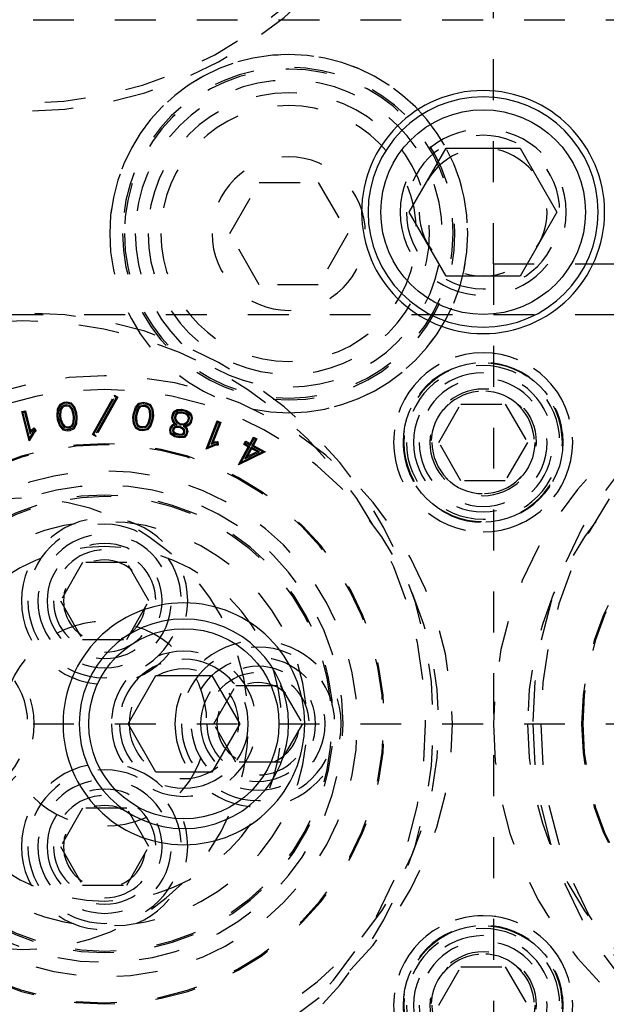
# Model space of a CAD drawing. Header units: inches. Extents: x 3 to 351, y 4 to 271.
# Tile 523 of 530: x 311.9 to 313.34, y 155.49 to 157.89. Entities that reach past the tile are written whole.
import ezdxf

# ---------------------------------------------------------------- set-up
doc = ezdxf.new("R2010")
doc.units = ezdxf.units.IN
doc.header["$LTSCALE"] = 0.5
doc.header["$MEASUREMENT"] = 0
doc.linetypes.add('DIVIDE', pattern=[0.393701, 0.19685, -0.098425, 0, -0.098425])
doc.linetypes.add('HIDDEN', pattern=[0.225, 0.15, -0.075])
doc.layers.add('MFB', color=7, linetype='Continuous')

msp = doc.modelspace()

# ---------------------------------------------------------------- linework, layer by layer
at = {"layer": 'MFB', "color": 254, "linetype": 'HIDDEN'}
for p, q in [((313.0625, 157.2969), (313.0625, 166.1736)), ((309.7375, 157.8936), (316.3375, 157.8936)), ((312.4182, 157.3711), (312.4903, 157.4961)), ((312.4903, 157.4961), (312.6347, 157.4961)), ((312.6347, 157.4961), (312.7069, 157.3711)), ((312.4903, 157.2461), (312.4182, 157.3711)), ((312.7069, 157.3711), (312.6347, 157.2461)), ((313.0625, 157.2969), (313.0625, 155.0469)), ((313.0625, 157.2969), (313.475, 157.2969)), ((312.6347, 157.2461), (312.4903, 157.2461)), ((295.4625, 157.1736), (323.0875, 157.1736)), ((312.0826, 156.88), (312.1367, 156.976)), ((312.0826, 156.88), (312.1367, 156.976)), ((312.0862, 156.881), (312.1377, 156.9724)), ((312.0862, 156.881), (312.1377, 156.9724)), ((312.1411, 156.9704), (312.0897, 156.8791)), ((312.1411, 156.9704), (312.0897, 156.8791)), ((312.1447, 156.9714), (312.0907, 156.8755)), ((312.1447, 156.9714), (312.0907, 156.8755)), ((312.1367, 156.976), (312.1447, 156.9714)), ((312.1377, 156.9724), (312.1367, 156.976)), ((312.1367, 156.976), (312.1447, 156.9714)), ((312.1377, 156.9724), (312.1367, 156.976)), ((312.1377, 156.9724), (312.1411, 156.9704)), ((312.1377, 156.9724), (312.1411, 156.9704)), ((312.1411, 156.9704), (312.1447, 156.9714)), ((312.1411, 156.9704), (312.1447, 156.9714)), ((311.9098, 156.9361), (311.9188, 156.9384)), ((311.9098, 156.9361), (311.9188, 156.9384)), ((311.9168, 156.9351), (311.9188, 156.9384)), ((311.9168, 156.9351), (311.9188, 156.9384)), ((311.9188, 156.9384), (311.9313, 156.8884)), ((311.9188, 156.9384), (311.9313, 156.8884)), ((311.9969, 156.942), (311.9957, 156.926)), ((311.9969, 156.942), (311.9957, 156.926)), ((312.0027, 156.9534), (311.9969, 156.942)), ((312.0027, 156.9534), (311.9969, 156.942)), ((311.9995, 156.9413), (311.9969, 156.942)), ((311.9995, 156.9413), (311.9969, 156.942)), ((311.9995, 156.9413), (311.9984, 156.9261)), ((311.9995, 156.9413), (311.9984, 156.9261)), ((312.0046, 156.9514), (311.9995, 156.9413)), ((312.0046, 156.9514), (311.9995, 156.9413)), ((312.0033, 156.9402), (312.0023, 156.9262)), ((312.0033, 156.9402), (312.0023, 156.9262)), ((312.0129, 156.9583), (312.0027, 156.9534)), ((312.0129, 156.9583), (312.0027, 156.9534)), ((312.0046, 156.9514), (312.0027, 156.9534)), ((312.0046, 156.9514), (312.0027, 156.9534)), ((312.0075, 156.9484), (312.0033, 156.9402)), ((312.0075, 156.9484), (312.0033, 156.9402)), ((312.0033, 156.9402), (312.0059, 156.9395)), ((312.0033, 156.9402), (312.0059, 156.9395)), ((312.0137, 156.9557), (312.0046, 156.9514)), ((312.0137, 156.9557), (312.0046, 156.9514)), ((312.0059, 156.9395), (312.005, 156.9263)), ((312.0059, 156.9395), (312.005, 156.9263)), ((312.0095, 156.9464), (312.0059, 156.9395)), ((312.0095, 156.9464), (312.0059, 156.9395)), ((312.0148, 156.9519), (312.0075, 156.9484)), ((312.0148, 156.9519), (312.0075, 156.9484)), ((312.0075, 156.9484), (312.0095, 156.9464)), ((312.0075, 156.9484), (312.0095, 156.9464)), ((312.0155, 156.9493), (312.0095, 156.9464)), ((312.0155, 156.9493), (312.0095, 156.9464)), ((312.02, 156.9591), (312.0129, 156.9583)), ((312.02, 156.9591), (312.0129, 156.9583)), ((312.0137, 156.9557), (312.0129, 156.9583)), ((312.0137, 156.9557), (312.0129, 156.9583)), ((312.0199, 156.9565), (312.0137, 156.9557)), ((312.0199, 156.9565), (312.0137, 156.9557)), ((312.0198, 156.9525), (312.0148, 156.9519)), ((312.0198, 156.9525), (312.0148, 156.9519)), ((312.0148, 156.9519), (312.0155, 156.9493)), ((312.0148, 156.9519), (312.0155, 156.9493)), ((312.0197, 156.9498), (312.0155, 156.9493)), ((312.0197, 156.9498), (312.0155, 156.9493)), ((312.0198, 156.9525), (312.0197, 156.9498)), ((312.0198, 156.9525), (312.0197, 156.9498)), ((312.0263, 156.9485), (312.0197, 156.9498)), ((312.0263, 156.9485), (312.0197, 156.9498)), ((312.0277, 156.9509), (312.0198, 156.9525)), ((312.0277, 156.9509), (312.0198, 156.9525)), ((312.0199, 156.9565), (312.02, 156.9591)), ((312.0199, 156.9565), (312.02, 156.9591)), ((312.0298, 156.9545), (312.0199, 156.9565)), ((312.0298, 156.9545), (312.0199, 156.9565)), ((312.0312, 156.9569), (312.02, 156.9591)), ((312.0312, 156.9569), (312.02, 156.9591)), ((312.0277, 156.9509), (312.0263, 156.9485)), ((312.0277, 156.9509), (312.0263, 156.9485)), ((312.0314, 156.9426), (312.0263, 156.9485)), ((312.0314, 156.9426), (312.0263, 156.9485)), ((312.0337, 156.9439), (312.0277, 156.9509)), ((312.0337, 156.9439), (312.0277, 156.9509)), ((312.0298, 156.9545), (312.0312, 156.9569)), ((312.0298, 156.9545), (312.0312, 156.9569)), ((312.0372, 156.9459), (312.0298, 156.9545)), ((312.0372, 156.9459), (312.0298, 156.9545)), ((312.0395, 156.9472), (312.0312, 156.9569)), ((312.0395, 156.9472), (312.0312, 156.9569)), ((312.0337, 156.9439), (312.0314, 156.9426)), ((312.0337, 156.9439), (312.0314, 156.9426)), ((312.0355, 156.9301), (312.0314, 156.9426)), ((312.0355, 156.9301), (312.0314, 156.9426)), ((312.0381, 156.9306), (312.0337, 156.9439)), ((312.0381, 156.9306), (312.0337, 156.9439)), ((312.0372, 156.9459), (312.0395, 156.9472)), ((312.0372, 156.9459), (312.0395, 156.9472)), ((312.042, 156.9315), (312.0372, 156.9459)), ((312.042, 156.9315), (312.0372, 156.9459)), ((312.0445, 156.9321), (312.0395, 156.9472)), ((312.0445, 156.9321), (312.0395, 156.9472)), ((312.1828, 156.932), (312.1878, 156.9471)), ((312.1828, 156.932), (312.1878, 156.9471)), ((312.1854, 156.9314), (312.1902, 156.9457)), ((312.1854, 156.9314), (312.1902, 156.9457)), ((312.1878, 156.9471), (312.1962, 156.9567)), ((312.1878, 156.9471), (312.1962, 156.9567)), ((312.1902, 156.9457), (312.1878, 156.9471)), ((312.1902, 156.9457), (312.1878, 156.9471)), ((312.1892, 156.9305), (312.1936, 156.9438)), ((312.1892, 156.9305), (312.1936, 156.9438)), ((312.1902, 156.9457), (312.1976, 156.9543)), ((312.1902, 156.9457), (312.1976, 156.9543)), ((312.1918, 156.9299), (312.196, 156.9424)), ((312.1918, 156.9299), (312.196, 156.9424)), ((312.1936, 156.9438), (312.1997, 156.9507)), ((312.1936, 156.9438), (312.1997, 156.9507)), ((312.1936, 156.9438), (312.196, 156.9424)), ((312.1936, 156.9438), (312.196, 156.9424)), ((312.196, 156.9424), (312.2011, 156.9483)), ((312.196, 156.9424), (312.2011, 156.9483)), ((312.1962, 156.9567), (312.2073, 156.959)), ((312.1962, 156.9567), (312.2073, 156.959)), ((312.1976, 156.9543), (312.1962, 156.9567)), ((312.1976, 156.9543), (312.1962, 156.9567)), ((312.1976, 156.9543), (312.2074, 156.9563)), ((312.1976, 156.9543), (312.2074, 156.9563)), ((312.1997, 156.9507), (312.2075, 156.9523)), ((312.1997, 156.9507), (312.2075, 156.9523)), ((312.1997, 156.9507), (312.2011, 156.9483)), ((312.1997, 156.9507), (312.2011, 156.9483)), ((312.2011, 156.9483), (312.2076, 156.9497)), ((312.2011, 156.9483), (312.2076, 156.9497)), ((312.2073, 156.959), (312.2145, 156.958)), ((312.2074, 156.9563), (312.2073, 156.959)), ((312.2073, 156.959), (312.2145, 156.958)), ((312.2074, 156.9563), (312.2073, 156.959)), ((312.2074, 156.9563), (312.2137, 156.9555)), ((312.2074, 156.9563), (312.2137, 156.9555)), ((312.2075, 156.9523), (312.2076, 156.9497)), ((312.2075, 156.9523), (312.2126, 156.9516)), ((312.2075, 156.9523), (312.2076, 156.9497)), ((312.2075, 156.9523), (312.2126, 156.9516)), ((312.2076, 156.9497), (312.2118, 156.9491)), ((312.2076, 156.9497), (312.2118, 156.9491)), ((312.2126, 156.9516), (312.2118, 156.9491)), ((312.2126, 156.9516), (312.2118, 156.9491)), ((312.2118, 156.9491), (312.2179, 156.9462)), ((312.2118, 156.9491), (312.2179, 156.9462)), ((312.2126, 156.9516), (312.2198, 156.9482)), ((312.2126, 156.9516), (312.2198, 156.9482)), ((312.2137, 156.9555), (312.2145, 156.958)), ((312.2137, 156.9555), (312.2145, 156.958)), ((312.2137, 156.9555), (312.2227, 156.9512)), ((312.2137, 156.9555), (312.2227, 156.9512)), ((312.2145, 156.958), (312.2247, 156.9532)), ((312.2145, 156.958), (312.2247, 156.9532)), ((312.2198, 156.9482), (312.2179, 156.9462)), ((312.2198, 156.9482), (312.2179, 156.9462)), ((312.2179, 156.9462), (312.2214, 156.9392)), ((312.2179, 156.9462), (312.2214, 156.9392)), ((312.2198, 156.9482), (312.224, 156.9399)), ((312.2198, 156.9482), (312.224, 156.9399)), ((312.224, 156.9399), (312.2214, 156.9392)), ((312.224, 156.9399), (312.2214, 156.9392)), ((312.2214, 156.9392), (312.2224, 156.926)), ((312.2214, 156.9392), (312.2224, 156.926)), ((312.2227, 156.9512), (312.2247, 156.9532)), ((312.2227, 156.9512), (312.2247, 156.9532)), ((312.2227, 156.9512), (312.2279, 156.941)), ((312.2227, 156.9512), (312.2279, 156.941)), ((312.224, 156.9399), (312.225, 156.926)), ((312.224, 156.9399), (312.225, 156.926)), ((312.2247, 156.9532), (312.2305, 156.9417)), ((312.2247, 156.9532), (312.2305, 156.9417)), ((312.2279, 156.941), (312.2305, 156.9417)), ((312.2279, 156.941), (312.2305, 156.9417)), ((312.2279, 156.941), (312.229, 156.9259)), ((312.2279, 156.941), (312.229, 156.9259)), ((312.2305, 156.9417), (312.2316, 156.9258)), ((312.2305, 156.9417), (312.2316, 156.9258)), ((312.2791, 156.9321), (312.2844, 156.9382)), ((312.2791, 156.9321), (312.2844, 156.9382)), ((312.2844, 156.9382), (312.2895, 156.9413)), ((312.2844, 156.9382), (312.2895, 156.9413)), ((312.2862, 156.9362), (312.2844, 156.9382)), ((312.2862, 156.9362), (312.2844, 156.9382)), ((312.2862, 156.9362), (312.2903, 156.9387)), ((312.2862, 156.9362), (312.2903, 156.9387)), ((312.2895, 156.9413), (312.3003, 156.9421)), ((312.2895, 156.9413), (312.3003, 156.9421)), ((312.2903, 156.9387), (312.2895, 156.9413)), ((312.2903, 156.9387), (312.2895, 156.9413)), ((312.2903, 156.9387), (312.3001, 156.9394)), ((312.2903, 156.9387), (312.3001, 156.9394)), ((312.3001, 156.9394), (312.3003, 156.9421)), ((312.3001, 156.9394), (312.3003, 156.9421)), ((312.3001, 156.9394), (312.3118, 156.9365)), ((312.3001, 156.9394), (312.3118, 156.9365)), ((312.3003, 156.9421), (312.3129, 156.939)), ((312.3003, 156.9421), (312.3129, 156.939)), ((312.3118, 156.9365), (312.3129, 156.939)), ((312.3118, 156.9365), (312.3129, 156.939)), ((312.3129, 156.939), (312.322, 156.933)), ((312.3129, 156.939), (312.322, 156.933)), ((312.9293, 156.8611), (312.9834, 156.9548)), ((312.9834, 156.9548), (313.0916, 156.9548)), ((313.0916, 156.9548), (313.1458, 156.8611)), ((311.913, 156.9342), (311.9098, 156.9361)), ((311.9278, 156.8645), (311.9098, 156.9361)), ((311.9278, 156.8645), (311.9098, 156.9361)), ((311.913, 156.9342), (311.9098, 156.9361)), ((311.913, 156.9342), (311.9168, 156.9351)), ((311.913, 156.9342), (311.9168, 156.9351)), ((311.9288, 156.8713), (311.913, 156.9342)), ((311.9288, 156.8713), (311.913, 156.9342)), ((311.9168, 156.9351), (311.9303, 156.8816)), ((311.9168, 156.9351), (311.9303, 156.8816)), ((311.9984, 156.9261), (311.9957, 156.926)), ((311.9984, 156.9261), (311.9957, 156.926)), ((311.9957, 156.926), (311.9969, 156.9167)), ((311.9957, 156.926), (311.9969, 156.9167)), ((311.9995, 156.9173), (311.9969, 156.9167)), ((311.9995, 156.9173), (311.9969, 156.9167)), ((311.9969, 156.9167), (312.0019, 156.9015)), ((311.9969, 156.9167), (312.0019, 156.9015)), ((311.9984, 156.9261), (311.9995, 156.9173)), ((311.9984, 156.9261), (311.9995, 156.9173)), ((311.9995, 156.9173), (312.0042, 156.9028)), ((311.9995, 156.9173), (312.0042, 156.9028)), ((312.0023, 156.9262), (312.005, 156.9263)), ((312.0023, 156.9262), (312.005, 156.9263)), ((312.0023, 156.9262), (312.0033, 156.9181)), ((312.0023, 156.9262), (312.0033, 156.9181)), ((312.0033, 156.9181), (312.0059, 156.9187)), ((312.0033, 156.9181), (312.0059, 156.9187)), ((312.0033, 156.9181), (312.0077, 156.9048)), ((312.0033, 156.9181), (312.0077, 156.9048)), ((312.005, 156.9263), (312.0059, 156.9187)), ((312.005, 156.9263), (312.0059, 156.9187)), ((312.0059, 156.9187), (312.0101, 156.9061)), ((312.0059, 156.9187), (312.0101, 156.9061)), ((312.0354, 156.9093), (312.0364, 156.9224)), ((312.0354, 156.9093), (312.0364, 156.9224)), ((312.0381, 156.9306), (312.0355, 156.9301)), ((312.0381, 156.9306), (312.0355, 156.9301)), ((312.0364, 156.9224), (312.0355, 156.9301)), ((312.0364, 156.9224), (312.0355, 156.9301)), ((312.0391, 156.9225), (312.0364, 156.9224)), ((312.0391, 156.9225), (312.0364, 156.9224)), ((312.038, 156.9086), (312.0391, 156.9225)), ((312.038, 156.9086), (312.0391, 156.9225)), ((312.0391, 156.9225), (312.0381, 156.9306)), ((312.0391, 156.9225), (312.0381, 156.9306)), ((312.0419, 156.9075), (312.0431, 156.9226)), ((312.0419, 156.9075), (312.0431, 156.9226)), ((312.042, 156.9315), (312.0445, 156.9321)), ((312.042, 156.9315), (312.0445, 156.9321)), ((312.0431, 156.9226), (312.042, 156.9315)), ((312.0431, 156.9226), (312.042, 156.9315)), ((312.0431, 156.9226), (312.0457, 156.9227)), ((312.0431, 156.9226), (312.0457, 156.9227)), ((312.0457, 156.9227), (312.0445, 156.9321)), ((312.0457, 156.9227), (312.0445, 156.9321)), ((312.0445, 156.9068), (312.0457, 156.9227)), ((312.0445, 156.9068), (312.0457, 156.9227)), ((312.1816, 156.9225), (312.1828, 156.932)), ((312.1816, 156.9225), (312.1828, 156.932)), ((312.1843, 156.9225), (312.1816, 156.9225)), ((312.1828, 156.9067), (312.1816, 156.9225)), ((312.1828, 156.9067), (312.1816, 156.9225)), ((312.1843, 156.9225), (312.1816, 156.9225)), ((312.1854, 156.9314), (312.1828, 156.932)), ((312.1854, 156.9314), (312.1828, 156.932)), ((312.1843, 156.9225), (312.1854, 156.9314)), ((312.1843, 156.9225), (312.1854, 156.9314)), ((312.1854, 156.9074), (312.1843, 156.9225)), ((312.1854, 156.9074), (312.1843, 156.9225)), ((312.1882, 156.9224), (312.1892, 156.9305)), ((312.1882, 156.9224), (312.1892, 156.9305)), ((312.1882, 156.9224), (312.1909, 156.9223)), ((312.1892, 156.9084), (312.1882, 156.9224)), ((312.1882, 156.9224), (312.1909, 156.9223)), ((312.1892, 156.9084), (312.1882, 156.9224)), ((312.1892, 156.9305), (312.1918, 156.9299)), ((312.1892, 156.9305), (312.1918, 156.9299)), ((312.1909, 156.9223), (312.1918, 156.9299)), ((312.1909, 156.9223), (312.1918, 156.9299)), ((312.1918, 156.9091), (312.1909, 156.9223)), ((312.1918, 156.9091), (312.1909, 156.9223)), ((312.2214, 156.9185), (312.2172, 156.9059)), ((312.2214, 156.9185), (312.2172, 156.9059)), ((312.224, 156.9179), (312.2195, 156.9046)), ((312.224, 156.9179), (312.2195, 156.9046)), ((312.2224, 156.926), (312.2214, 156.9185)), ((312.2224, 156.926), (312.2214, 156.9185)), ((312.224, 156.9179), (312.2214, 156.9185)), ((312.224, 156.9179), (312.2214, 156.9185)), ((312.225, 156.926), (312.2224, 156.926)), ((312.225, 156.926), (312.2224, 156.926)), ((312.2279, 156.917), (312.223, 156.9026)), ((312.2279, 156.917), (312.223, 156.9026)), ((312.225, 156.926), (312.224, 156.9179)), ((312.225, 156.926), (312.224, 156.9179)), ((312.2305, 156.9164), (312.2254, 156.9013)), ((312.2305, 156.9164), (312.2254, 156.9013)), ((312.229, 156.9259), (312.2279, 156.917)), ((312.229, 156.9259), (312.2279, 156.917)), ((312.2279, 156.917), (312.2305, 156.9164)), ((312.2279, 156.917), (312.2305, 156.9164)), ((312.229, 156.9259), (312.2316, 156.9258)), ((312.229, 156.9259), (312.2316, 156.9258)), ((312.2316, 156.9258), (312.2305, 156.9164)), ((312.2316, 156.9258), (312.2305, 156.9164)), ((312.2764, 156.9216), (312.2791, 156.9321)), ((312.2764, 156.9216), (312.2791, 156.9321)), ((312.2792, 156.9216), (312.2764, 156.9216)), ((312.2783, 156.9136), (312.2764, 156.9216)), ((312.2783, 156.9136), (312.2764, 156.9216)), ((312.2792, 156.9216), (312.2764, 156.9216)), ((312.2807, 156.9146), (312.2783, 156.9136)), ((312.2807, 156.9146), (312.2783, 156.9136)), ((312.2815, 156.9308), (312.2791, 156.9321)), ((312.2815, 156.9308), (312.2791, 156.9321)), ((312.2792, 156.9216), (312.2815, 156.9308)), ((312.2792, 156.9216), (312.2815, 156.9308)), ((312.2807, 156.9146), (312.2792, 156.9216)), ((312.2807, 156.9146), (312.2792, 156.9216)), ((312.2852, 156.907), (312.2807, 156.9146)), ((312.2852, 156.907), (312.2807, 156.9146)), ((312.2815, 156.9308), (312.2862, 156.9362)), ((312.2815, 156.9308), (312.2862, 156.9362)), ((312.2851, 156.9289), (312.2832, 156.9215)), ((312.2851, 156.9289), (312.2832, 156.9215)), ((312.2832, 156.9215), (312.2859, 156.9215)), ((312.2832, 156.9215), (312.2844, 156.916)), ((312.2832, 156.9215), (312.2859, 156.9215)), ((312.2832, 156.9215), (312.2844, 156.916)), ((312.2844, 156.916), (312.2869, 156.917)), ((312.2844, 156.916), (312.2869, 156.917)), ((312.2844, 156.916), (312.2881, 156.9098)), ((312.2844, 156.916), (312.2881, 156.9098)), ((312.2887, 156.9331), (312.2851, 156.9289)), ((312.2887, 156.9331), (312.2851, 156.9289)), ((312.2851, 156.9289), (312.2875, 156.9277)), ((312.2851, 156.9289), (312.2875, 156.9277)), ((312.2875, 156.9277), (312.2859, 156.9215)), ((312.2875, 156.9277), (312.2859, 156.9215)), ((312.2859, 156.9215), (312.2869, 156.917)), ((312.2859, 156.9215), (312.2869, 156.917)), ((312.2869, 156.917), (312.2901, 156.9117)), ((312.2869, 156.917), (312.2901, 156.9117)), ((312.2905, 156.9311), (312.2875, 156.9277)), ((312.2905, 156.9311), (312.2875, 156.9277)), ((312.2915, 156.9349), (312.2887, 156.9331)), ((312.2915, 156.9349), (312.2887, 156.9331)), ((312.2887, 156.9331), (312.2905, 156.9311)), ((312.2887, 156.9331), (312.2905, 156.9311)), ((312.2924, 156.9323), (312.2905, 156.9311)), ((312.2924, 156.9323), (312.2905, 156.9311)), ((312.2998, 156.9354), (312.2915, 156.9349)), ((312.2998, 156.9354), (312.2915, 156.9349)), ((312.2915, 156.9349), (312.2924, 156.9323)), ((312.2915, 156.9349), (312.2924, 156.9323)), ((312.2995, 156.9328), (312.2924, 156.9323)), ((312.2995, 156.9328), (312.2924, 156.9323)), ((312.2998, 156.9354), (312.2995, 156.9328)), ((312.2998, 156.9354), (312.2995, 156.9328)), ((312.3091, 156.9304), (312.2995, 156.9328)), ((312.3091, 156.9304), (312.2995, 156.9328)), ((312.3102, 156.9328), (312.2998, 156.9354)), ((312.3102, 156.9328), (312.2998, 156.9354)), ((312.3102, 156.9328), (312.3091, 156.9304)), ((312.3102, 156.9328), (312.3091, 156.9304)), ((312.3152, 156.9264), (312.3091, 156.9304)), ((312.3152, 156.9264), (312.3091, 156.9304)), ((312.3172, 156.9283), (312.3102, 156.9328)), ((312.3172, 156.9283), (312.3102, 156.9328)), ((312.3118, 156.9365), (312.3201, 156.9311)), ((312.3118, 156.9365), (312.3201, 156.9311)), ((312.3128, 156.9105), (312.3157, 156.9139)), ((312.3128, 156.9105), (312.3157, 156.9139)), ((312.3172, 156.9283), (312.3152, 156.9264)), ((312.3172, 156.9283), (312.3152, 156.9264)), ((312.3164, 156.9245), (312.3152, 156.9264)), ((312.3164, 156.9245), (312.3152, 156.9264)), ((312.3157, 156.9139), (312.3173, 156.9202)), ((312.3157, 156.9139), (312.3173, 156.9202)), ((312.3181, 156.9127), (312.3157, 156.9139)), ((312.3181, 156.9127), (312.3157, 156.9139)), ((312.3189, 156.9255), (312.3164, 156.9245)), ((312.3189, 156.9255), (312.3164, 156.9245)), ((312.3173, 156.9202), (312.3164, 156.9245)), ((312.3173, 156.9202), (312.3164, 156.9245)), ((312.3189, 156.9255), (312.3172, 156.9283)), ((312.3189, 156.9255), (312.3172, 156.9283)), ((312.32, 156.9201), (312.3173, 156.9202)), ((312.32, 156.9201), (312.3173, 156.9202)), ((312.3181, 156.9127), (312.32, 156.9201)), ((312.3181, 156.9127), (312.32, 156.9201)), ((312.32, 156.9201), (312.3189, 156.9255)), ((312.32, 156.9201), (312.3189, 156.9255)), ((312.3201, 156.9311), (312.322, 156.933)), ((312.3201, 156.9311), (312.322, 156.933)), ((312.3201, 156.9311), (312.3226, 156.927)), ((312.3201, 156.9311), (312.3226, 156.927)), ((312.3241, 156.92), (312.3217, 156.9108)), ((312.3241, 156.92), (312.3217, 156.9108)), ((312.322, 156.933), (312.3251, 156.928)), ((312.322, 156.933), (312.3251, 156.928)), ((312.3226, 156.927), (312.3251, 156.928)), ((312.3226, 156.927), (312.3251, 156.928)), ((312.3226, 156.927), (312.3241, 156.92)), ((312.3226, 156.927), (312.3241, 156.92)), ((312.3241, 156.92), (312.3268, 156.92)), ((312.3268, 156.92), (312.3241, 156.9096)), ((312.3268, 156.92), (312.3241, 156.9096)), ((312.3241, 156.92), (312.3268, 156.92)), ((312.3251, 156.928), (312.3268, 156.92)), ((312.3251, 156.928), (312.3268, 156.92)), ((311.9313, 156.8884), (311.9321, 156.8899)), ((311.9313, 156.8884), (311.9321, 156.8899)), ((311.9321, 156.8899), (311.9396, 156.8963)), ((311.9321, 156.8899), (311.9396, 156.8963)), ((311.9342, 156.8882), (311.9321, 156.8899)), ((311.9342, 156.8882), (311.9321, 156.8899)), ((311.9342, 156.8882), (311.9393, 156.8925)), ((311.9342, 156.8882), (311.9393, 156.8925)), ((311.9393, 156.8925), (311.9396, 156.8963)), ((311.9393, 156.8925), (311.9396, 156.8963)), ((311.9393, 156.8925), (311.9419, 156.8895)), ((311.9393, 156.8925), (311.9419, 156.8895)), ((311.9396, 156.8963), (311.9456, 156.8893)), ((311.9396, 156.8963), (311.9456, 156.8893)), ((312.0042, 156.9028), (312.0019, 156.9015)), ((312.0042, 156.9028), (312.0019, 156.9015)), ((312.0019, 156.9015), (312.0102, 156.8918)), ((312.0019, 156.9015), (312.0102, 156.8918)), ((312.0042, 156.9028), (312.0116, 156.8943)), ((312.0042, 156.9028), (312.0116, 156.8943)), ((312.0077, 156.9048), (312.0101, 156.9061)), ((312.0077, 156.9048), (312.0101, 156.9061)), ((312.0077, 156.9048), (312.0137, 156.8978)), ((312.0077, 156.9048), (312.0137, 156.8978)), ((312.0101, 156.9061), (312.0151, 156.9003)), ((312.0101, 156.9061), (312.0151, 156.9003)), ((312.0116, 156.8943), (312.0102, 156.8918)), ((312.0116, 156.8943), (312.0102, 156.8918)), ((312.0102, 156.8918), (312.0214, 156.8895)), ((312.0102, 156.8918), (312.0214, 156.8895)), ((312.0116, 156.8943), (312.0215, 156.8922)), ((312.0116, 156.8943), (312.0215, 156.8922)), ((312.0137, 156.8978), (312.0151, 156.9003)), ((312.0137, 156.8978), (312.0151, 156.9003)), ((312.0137, 156.8978), (312.0216, 156.8962)), ((312.0137, 156.8978), (312.0216, 156.8962)), ((312.0151, 156.9003), (312.0217, 156.8989)), ((312.0151, 156.9003), (312.0217, 156.8989)), ((312.0215, 156.8922), (312.0214, 156.8895)), ((312.0215, 156.8922), (312.0214, 156.8895)), ((312.0214, 156.8895), (312.0285, 156.8904)), ((312.0214, 156.8895), (312.0285, 156.8904)), ((312.0215, 156.8922), (312.0278, 156.893)), ((312.0215, 156.8922), (312.0278, 156.893)), ((312.0216, 156.8962), (312.0217, 156.8989)), ((312.0216, 156.8962), (312.0217, 156.8989)), ((312.0216, 156.8962), (312.0266, 156.8968)), ((312.0216, 156.8962), (312.0266, 156.8968)), ((312.0217, 156.8989), (312.0259, 156.8994)), ((312.0217, 156.8989), (312.0259, 156.8994)), ((312.0259, 156.8994), (312.032, 156.9023)), ((312.0259, 156.8994), (312.032, 156.9023)), ((312.0266, 156.8968), (312.0259, 156.8994)), ((312.0266, 156.8968), (312.0259, 156.8994)), ((312.0266, 156.8968), (312.0339, 156.9003)), ((312.0266, 156.8968), (312.0339, 156.9003)), ((312.0278, 156.893), (312.0368, 156.8973)), ((312.0278, 156.893), (312.0368, 156.8973)), ((312.0278, 156.893), (312.0285, 156.8904)), ((312.0278, 156.893), (312.0285, 156.8904)), ((312.0285, 156.8904), (312.0388, 156.8953)), ((312.0285, 156.8904), (312.0388, 156.8953)), ((312.032, 156.9023), (312.0354, 156.9093)), ((312.032, 156.9023), (312.0354, 156.9093)), ((312.0339, 156.9003), (312.032, 156.9023)), ((312.0339, 156.9003), (312.032, 156.9023)), ((312.0339, 156.9003), (312.038, 156.9086)), ((312.0339, 156.9003), (312.038, 156.9086)), ((312.038, 156.9086), (312.0354, 156.9093)), ((312.038, 156.9086), (312.0354, 156.9093)), ((312.0368, 156.8973), (312.0419, 156.9075)), ((312.0368, 156.8973), (312.0419, 156.9075)), ((312.0368, 156.8973), (312.0388, 156.8953)), ((312.0368, 156.8973), (312.0388, 156.8953)), ((312.0388, 156.8953), (312.0445, 156.9068)), ((312.0388, 156.8953), (312.0445, 156.9068)), ((312.0419, 156.9075), (312.0445, 156.9068)), ((312.0419, 156.9075), (312.0445, 156.9068)), ((312.1854, 156.9074), (312.1828, 156.9067)), ((312.1854, 156.9074), (312.1828, 156.9067)), ((312.1885, 156.8952), (312.1828, 156.9067)), ((312.1885, 156.8952), (312.1828, 156.9067)), ((312.1904, 156.8972), (312.1854, 156.9074)), ((312.1904, 156.8972), (312.1854, 156.9074)), ((312.1904, 156.8972), (312.1885, 156.8952)), ((312.1904, 156.8972), (312.1885, 156.8952)), ((312.1988, 156.8903), (312.1885, 156.8952)), ((312.1988, 156.8903), (312.1885, 156.8952)), ((312.1892, 156.9084), (312.1918, 156.9091)), ((312.1892, 156.9084), (312.1918, 156.9091)), ((312.1934, 156.9001), (312.1892, 156.9084)), ((312.1934, 156.9001), (312.1892, 156.9084)), ((312.1995, 156.8929), (312.1904, 156.8972)), ((312.1995, 156.8929), (312.1904, 156.8972)), ((312.1953, 156.9021), (312.1918, 156.9091)), ((312.1953, 156.9021), (312.1918, 156.9091)), ((312.1934, 156.9001), (312.1953, 156.9021)), ((312.1934, 156.9001), (312.1953, 156.9021)), ((312.2006, 156.8967), (312.1934, 156.9001)), ((312.2006, 156.8967), (312.1934, 156.9001)), ((312.2014, 156.8993), (312.1953, 156.9021)), ((312.2014, 156.8993), (312.1953, 156.9021)), ((312.1995, 156.8929), (312.1988, 156.8903)), ((312.1995, 156.8929), (312.1988, 156.8903)), ((312.2059, 156.8894), (312.1988, 156.8903)), ((312.2059, 156.8894), (312.1988, 156.8903)), ((312.2058, 156.8921), (312.1995, 156.8929)), ((312.2058, 156.8921), (312.1995, 156.8929)), ((312.2006, 156.8967), (312.2014, 156.8993)), ((312.2006, 156.8967), (312.2014, 156.8993)), ((312.2056, 156.8961), (312.2006, 156.8967)), ((312.2056, 156.8961), (312.2006, 156.8967)), ((312.2055, 156.8987), (312.2014, 156.8993)), ((312.2055, 156.8987), (312.2014, 156.8993)), ((312.2121, 156.9001), (312.2055, 156.8987)), ((312.2121, 156.9001), (312.2055, 156.8987)), ((312.2056, 156.8961), (312.2055, 156.8987)), ((312.2056, 156.8961), (312.2055, 156.8987)), ((312.2135, 156.8976), (312.2056, 156.8961)), ((312.2135, 156.8976), (312.2056, 156.8961)), ((312.2156, 156.894), (312.2058, 156.8921)), ((312.2156, 156.894), (312.2058, 156.8921)), ((312.2058, 156.8921), (312.2059, 156.8894)), ((312.2058, 156.8921), (312.2059, 156.8894)), ((312.217, 156.8916), (312.2059, 156.8894)), ((312.217, 156.8916), (312.2059, 156.8894)), ((312.2172, 156.9059), (312.2121, 156.9001)), ((312.2172, 156.9059), (312.2121, 156.9001)), ((312.2135, 156.8976), (312.2121, 156.9001)), ((312.2135, 156.8976), (312.2121, 156.9001)), ((312.2195, 156.9046), (312.2135, 156.8976)), ((312.2195, 156.9046), (312.2135, 156.8976)), ((312.223, 156.9026), (312.2156, 156.894)), ((312.223, 156.9026), (312.2156, 156.894)), ((312.2156, 156.894), (312.217, 156.8916)), ((312.2156, 156.894), (312.217, 156.8916)), ((312.2254, 156.9013), (312.217, 156.8916)), ((312.2254, 156.9013), (312.217, 156.8916)), ((312.2195, 156.9046), (312.2172, 156.9059)), ((312.2195, 156.9046), (312.2172, 156.9059)), ((312.223, 156.9026), (312.2254, 156.9013)), ((312.223, 156.9026), (312.2254, 156.9013)), ((312.2715, 156.8905), (312.2735, 156.8981)), ((312.2715, 156.8905), (312.2735, 156.8981)), ((312.2742, 156.8904), (312.2715, 156.8905)), ((312.2736, 156.8813), (312.2715, 156.8905)), ((312.2736, 156.8813), (312.2715, 156.8905)), ((312.2742, 156.8904), (312.2715, 156.8905)), ((312.2735, 156.8981), (312.2793, 156.905)), ((312.2735, 156.8981), (312.2793, 156.905)), ((312.2759, 156.8968), (312.2735, 156.8981)), ((312.2759, 156.8968), (312.2735, 156.8981)), ((312.2742, 156.8904), (312.2759, 156.8968)), ((312.2742, 156.8904), (312.2759, 156.8968)), ((312.2759, 156.8829), (312.2742, 156.8904)), ((312.2759, 156.8829), (312.2742, 156.8904)), ((312.2759, 156.8968), (312.2808, 156.9026)), ((312.2759, 156.8968), (312.2808, 156.9026)), ((312.2829, 156.9057), (312.2783, 156.9136)), ((312.2829, 156.9057), (312.2783, 156.9136)), ((312.2795, 156.895), (312.2783, 156.8904)), ((312.2795, 156.895), (312.2783, 156.8904)), ((312.2783, 156.8904), (312.281, 156.8903)), ((312.2783, 156.8904), (312.2794, 156.8854)), ((312.2783, 156.8904), (312.281, 156.8903)), ((312.2783, 156.8904), (312.2794, 156.8854)), ((312.2793, 156.905), (312.2829, 156.9057)), ((312.2793, 156.905), (312.2829, 156.9057)), ((312.2808, 156.9026), (312.2793, 156.905)), ((312.2808, 156.9026), (312.2793, 156.905)), ((312.2829, 156.899), (312.2795, 156.895)), ((312.2829, 156.899), (312.2795, 156.895)), ((312.2795, 156.895), (312.2819, 156.8937)), ((312.2795, 156.895), (312.2819, 156.8937)), ((312.2808, 156.9026), (312.2879, 156.9041)), ((312.2808, 156.9026), (312.2879, 156.9041)), ((312.2819, 156.8937), (312.281, 156.8903)), ((312.2819, 156.8937), (312.281, 156.8903)), ((312.281, 156.8903), (312.2817, 156.887)), ((312.281, 156.8903), (312.2817, 156.887)), ((312.2843, 156.8966), (312.2819, 156.8937)), ((312.2843, 156.8966), (312.2819, 156.8937)), ((312.2829, 156.9057), (312.2836, 156.9054)), ((312.2829, 156.9057), (312.2836, 156.9054)), ((312.2883, 156.9001), (312.2829, 156.899)), ((312.2883, 156.9001), (312.2829, 156.899)), ((312.2829, 156.899), (312.2843, 156.8966)), ((312.2829, 156.899), (312.2843, 156.8966)), ((312.2852, 156.907), (312.2836, 156.9054)), ((312.2852, 156.907), (312.2836, 156.9054)), ((312.2878, 156.9046), (312.2836, 156.9054)), ((312.2878, 156.9046), (312.2836, 156.9054)), ((312.2886, 156.8975), (312.2843, 156.8966)), ((312.2886, 156.8975), (312.2843, 156.8966)), ((312.2898, 156.9041), (312.2852, 156.907)), ((312.2898, 156.9041), (312.2852, 156.907)), ((312.2898, 156.9041), (312.2878, 156.9046)), ((312.2879, 156.9041), (312.2878, 156.9046)), ((312.2879, 156.9041), (312.2878, 156.9046)), ((312.2898, 156.9041), (312.2878, 156.9046)), ((312.2879, 156.9041), (312.2898, 156.9041)), ((312.2879, 156.9041), (312.2898, 156.9041)), ((312.2881, 156.9098), (312.2901, 156.9117)), ((312.2881, 156.9098), (312.2901, 156.9117)), ((312.2881, 156.9098), (312.2953, 156.9052)), ((312.2881, 156.9098), (312.2953, 156.9052)), ((312.2883, 156.9001), (312.2886, 156.8975)), ((312.2964, 156.9001), (312.2883, 156.9001)), ((312.2883, 156.9001), (312.2886, 156.8975)), ((312.2964, 156.9001), (312.2883, 156.9001)), ((312.2958, 156.8975), (312.2886, 156.8975)), ((312.2958, 156.8975), (312.2886, 156.8975)), ((312.2901, 156.9117), (312.2966, 156.9075)), ((312.2901, 156.9117), (312.2966, 156.9075)), ((312.2953, 156.9052), (312.2966, 156.9075)), ((312.2953, 156.9052), (312.2966, 156.9075)), ((312.2953, 156.9052), (312.2974, 156.9041)), ((312.2953, 156.9052), (312.2974, 156.9041)), ((312.2964, 156.9001), (312.2958, 156.8975)), ((312.2964, 156.9001), (312.2958, 156.8975)), ((312.3021, 156.8941), (312.2958, 156.8975)), ((312.3021, 156.8941), (312.2958, 156.8975)), ((312.3036, 156.8963), (312.2964, 156.9001)), ((312.3036, 156.8963), (312.2964, 156.9001)), ((312.2966, 156.9075), (312.2981, 156.9067)), ((312.2966, 156.9075), (312.2981, 156.9067)), ((312.2974, 156.9041), (312.2981, 156.9067)), ((312.2974, 156.9041), (312.2981, 156.9067)), ((312.2974, 156.9041), (312.2998, 156.9041)), ((312.2974, 156.9041), (312.2998, 156.9041)), ((312.2981, 156.9067), (312.2997, 156.9067)), ((312.2981, 156.9067), (312.2997, 156.9067)), ((312.2997, 156.9067), (312.3074, 156.9073)), ((312.2997, 156.9067), (312.3074, 156.9073)), ((312.2998, 156.9041), (312.2997, 156.9067)), ((312.2998, 156.9041), (312.2997, 156.9067)), ((312.2998, 156.9041), (312.3083, 156.9047)), ((312.2998, 156.9041), (312.3083, 156.9047)), ((312.3036, 156.8963), (312.3021, 156.8941)), ((312.3036, 156.8963), (312.3021, 156.8941)), ((312.3053, 156.8912), (312.3021, 156.8941)), ((312.3053, 156.8912), (312.3021, 156.8941)), ((312.3077, 156.8927), (312.3036, 156.8963)), ((312.3077, 156.8927), (312.3036, 156.8963)), ((312.3095, 156.9008), (312.3042, 156.9004)), ((312.3095, 156.9008), (312.3042, 156.9004)), ((312.3042, 156.9004), (312.3062, 156.9)), ((312.3042, 156.9004), (312.3059, 156.8996)), ((312.3042, 156.9004), (312.3062, 156.9)), ((312.3042, 156.9004), (312.3059, 156.8996)), ((312.3077, 156.8927), (312.3053, 156.8912)), ((312.3077, 156.8927), (312.3053, 156.8912)), ((312.3062, 156.8876), (312.3053, 156.8912)), ((312.3062, 156.8876), (312.3053, 156.8912)), ((312.3059, 156.8996), (312.3062, 156.9)), ((312.3059, 156.8996), (312.3062, 156.9)), ((312.3059, 156.8996), (312.3113, 156.8948)), ((312.3059, 156.8996), (312.3113, 156.8948)), ((312.3062, 156.9), (312.3102, 156.8987)), ((312.3062, 156.9), (312.3102, 156.8987)), ((312.3074, 156.9073), (312.3128, 156.9105)), ((312.3074, 156.9073), (312.3128, 156.9105)), ((312.3083, 156.9047), (312.3074, 156.9073)), ((312.3083, 156.9047), (312.3074, 156.9073)), ((312.3089, 156.8875), (312.3077, 156.8927)), ((312.3089, 156.8875), (312.3077, 156.8927)), ((312.3083, 156.9047), (312.3145, 156.9084)), ((312.3083, 156.9047), (312.3145, 156.9084)), ((312.3171, 156.9054), (312.3095, 156.9008)), ((312.3171, 156.9054), (312.3095, 156.9008)), ((312.3095, 156.9008), (312.3102, 156.8987)), ((312.3095, 156.9008), (312.3102, 156.8987)), ((312.311, 156.8986), (312.3102, 156.8987)), ((312.311, 156.8986), (312.3102, 156.8987)), ((312.3188, 156.9033), (312.311, 156.8986)), ((312.3188, 156.9033), (312.311, 156.8986)), ((312.311, 156.8986), (312.3137, 156.8962)), ((312.311, 156.8986), (312.3137, 156.8962)), ((312.3113, 156.8948), (312.3137, 156.8962)), ((312.3113, 156.8948), (312.3137, 156.8962)), ((312.3113, 156.8948), (312.3129, 156.8875)), ((312.3113, 156.8948), (312.3129, 156.8875)), ((312.3145, 156.9084), (312.3128, 156.9105)), ((312.3145, 156.9084), (312.3128, 156.9105)), ((312.3137, 156.8962), (312.3157, 156.8875)), ((312.3137, 156.8962), (312.3157, 156.8875)), ((312.3145, 156.9084), (312.3181, 156.9127)), ((312.3145, 156.9084), (312.3181, 156.9127)), ((312.3217, 156.9108), (312.3171, 156.9054)), ((312.3217, 156.9108), (312.3171, 156.9054)), ((312.3171, 156.9054), (312.3188, 156.9033)), ((312.3171, 156.9054), (312.3188, 156.9033)), ((312.3241, 156.9096), (312.3188, 156.9033)), ((312.3241, 156.9096), (312.3188, 156.9033)), ((312.3217, 156.9108), (312.3241, 156.9096)), ((312.3217, 156.9108), (312.3241, 156.9096)), ((312.361, 156.8444), (312.3877, 156.9133)), ((312.361, 156.8444), (312.3877, 156.9133)), ((312.3658, 156.8495), (312.3892, 156.9099)), ((312.3658, 156.8495), (312.3892, 156.9099)), ((312.3929, 156.9084), (312.3729, 156.8569)), ((312.3929, 156.9084), (312.3729, 156.8569)), ((312.3963, 156.91), (312.3777, 156.862)), ((312.3963, 156.91), (312.3777, 156.862)), ((312.3877, 156.9133), (312.3963, 156.91)), ((312.3892, 156.9099), (312.3877, 156.9133)), ((312.3877, 156.9133), (312.3963, 156.91)), ((312.3892, 156.9099), (312.3877, 156.9133)), ((312.3892, 156.9099), (312.3929, 156.9084)), ((312.3892, 156.9099), (312.3929, 156.9084)), ((312.3929, 156.9084), (312.3963, 156.91)), ((312.3929, 156.9084), (312.3963, 156.91)), ((311.9393, 156.8839), (311.9278, 156.8645)), ((311.9393, 156.8839), (311.9278, 156.8645)), ((311.9288, 156.8713), (311.9278, 156.8645)), ((311.9288, 156.8713), (311.9278, 156.8645)), ((311.9373, 156.8856), (311.9288, 156.8713)), ((311.9373, 156.8856), (311.9288, 156.8713)), ((311.9303, 156.8816), (311.9313, 156.8884)), ((311.9303, 156.8816), (311.9313, 156.8884)), ((311.9303, 156.8816), (311.9342, 156.8882)), ((311.9303, 156.8816), (311.9342, 156.8882)), ((311.9419, 156.8895), (311.9373, 156.8856)), ((311.9419, 156.8895), (311.9373, 156.8856)), ((311.9373, 156.8856), (311.9393, 156.8839)), ((311.9373, 156.8856), (311.9393, 156.8839)), ((311.9456, 156.8893), (311.9393, 156.8839)), ((311.9456, 156.8893), (311.9393, 156.8839)), ((311.9419, 156.8895), (311.9456, 156.8893)), ((311.9419, 156.8895), (311.9456, 156.8893)), ((312.0862, 156.881), (312.0826, 156.88)), ((312.0862, 156.881), (312.0826, 156.88)), ((312.0907, 156.8755), (312.0826, 156.88)), ((312.0907, 156.8755), (312.0826, 156.88)), ((312.0897, 156.8791), (312.0862, 156.881)), ((312.0897, 156.8791), (312.0862, 156.881)), ((312.0897, 156.8791), (312.0907, 156.8755)), ((312.0897, 156.8791), (312.0907, 156.8755)), ((312.2759, 156.8829), (312.2736, 156.8813)), ((312.2759, 156.8829), (312.2736, 156.8813)), ((312.2834, 156.875), (312.2736, 156.8813)), ((312.2834, 156.875), (312.2736, 156.8813)), ((312.2845, 156.8774), (312.2759, 156.8829)), ((312.2845, 156.8774), (312.2759, 156.8829)), ((312.2794, 156.8854), (312.2817, 156.887)), ((312.2794, 156.8854), (312.2817, 156.887)), ((312.2794, 156.8854), (312.2861, 156.8811)), ((312.2794, 156.8854), (312.2861, 156.8811)), ((312.2817, 156.887), (312.2871, 156.8836)), ((312.2817, 156.887), (312.2871, 156.8836)), ((312.2845, 156.8774), (312.2834, 156.875)), ((312.2845, 156.8774), (312.2834, 156.875)), ((312.2959, 156.8718), (312.2834, 156.875)), ((312.2959, 156.8718), (312.2834, 156.875)), ((312.2962, 156.8745), (312.2845, 156.8774)), ((312.2962, 156.8745), (312.2845, 156.8774)), ((312.2861, 156.8811), (312.2871, 156.8836)), ((312.2861, 156.8811), (312.2871, 156.8836)), ((312.2861, 156.8811), (312.2965, 156.8784)), ((312.2861, 156.8811), (312.2965, 156.8784)), ((312.2871, 156.8836), (312.2967, 156.8811)), ((312.2871, 156.8836), (312.2967, 156.8811)), ((312.2962, 156.8745), (312.2959, 156.8718)), ((312.2962, 156.8745), (312.2959, 156.8718)), ((312.3076, 156.8727), (312.2959, 156.8718)), ((312.3076, 156.8727), (312.2959, 156.8718)), ((312.3063, 156.8753), (312.2962, 156.8745)), ((312.3063, 156.8753), (312.2962, 156.8745)), ((312.2965, 156.8784), (312.2967, 156.8811)), ((312.2965, 156.8784), (312.2967, 156.8811)), ((312.2965, 156.8784), (312.3044, 156.8791)), ((312.2965, 156.8784), (312.3044, 156.8791)), ((312.2967, 156.8811), (312.3031, 156.8816)), ((312.2967, 156.8811), (312.3031, 156.8816)), ((312.3031, 156.8816), (312.3053, 156.8842)), ((312.3031, 156.8816), (312.3053, 156.8842)), ((312.3044, 156.8791), (312.3031, 156.8816)), ((312.3044, 156.8791), (312.3031, 156.8816)), ((312.3044, 156.8791), (312.3077, 156.8829)), ((312.3044, 156.8791), (312.3077, 156.8829)), ((312.3053, 156.8842), (312.3062, 156.8876)), ((312.3053, 156.8842), (312.3062, 156.8876)), ((312.3077, 156.8829), (312.3053, 156.8842)), ((312.3077, 156.8829), (312.3053, 156.8842)), ((312.3089, 156.8875), (312.3062, 156.8876)), ((312.3089, 156.8875), (312.3062, 156.8876)), ((312.3113, 156.881), (312.3063, 156.8753)), ((312.3113, 156.881), (312.3063, 156.8753)), ((312.3063, 156.8753), (312.3076, 156.8727)), ((312.3063, 156.8753), (312.3076, 156.8727)), ((312.3137, 156.8798), (312.3076, 156.8727)), ((312.3137, 156.8798), (312.3076, 156.8727)), ((312.3077, 156.8829), (312.3089, 156.8875)), ((312.3077, 156.8829), (312.3089, 156.8875)), ((312.3129, 156.8875), (312.3113, 156.881)), ((312.3129, 156.8875), (312.3113, 156.881)), ((312.3113, 156.881), (312.3137, 156.8798)), ((312.3113, 156.881), (312.3137, 156.8798)), ((312.3129, 156.8875), (312.3157, 156.8875)), ((312.3129, 156.8875), (312.3157, 156.8875)), ((312.3157, 156.8875), (312.3137, 156.8798)), ((312.3157, 156.8875), (312.3137, 156.8798)), ((312.468, 156.858), (312.4765, 156.8739)), ((312.468, 156.858), (312.4765, 156.8739)), ((312.4691, 156.8544), (312.4776, 156.8703)), ((312.4691, 156.8544), (312.4776, 156.8703)), ((312.4811, 156.8684), (312.4725, 156.8525)), ((312.4811, 156.8684), (312.4725, 156.8525)), ((312.4847, 156.8695), (312.4761, 156.8536)), ((312.4847, 156.8695), (312.4761, 156.8536)), ((312.4776, 156.8703), (312.4765, 156.8739)), ((312.4765, 156.8739), (312.4847, 156.8695)), ((312.4765, 156.8739), (312.4847, 156.8695)), ((312.4776, 156.8703), (312.4765, 156.8739)), ((312.4776, 156.8703), (312.4811, 156.8684)), ((312.4776, 156.8703), (312.4811, 156.8684)), ((312.4811, 156.8684), (312.4847, 156.8695)), ((312.4811, 156.8684), (312.4847, 156.8695)), ((312.3816, 156.8536), (312.361, 156.8444)), ((312.3816, 156.8536), (312.361, 156.8444)), ((312.3658, 156.8495), (312.361, 156.8444)), ((312.3658, 156.8495), (312.361, 156.8444)), ((312.3809, 156.8562), (312.3658, 156.8495)), ((312.3809, 156.8562), (312.3658, 156.8495)), ((312.3729, 156.8569), (312.3777, 156.862)), ((312.3729, 156.8569), (312.3777, 156.862)), ((312.3729, 156.8569), (312.3799, 156.8601)), ((312.3729, 156.8569), (312.3799, 156.8601)), ((312.3777, 156.862), (312.3792, 156.8627)), ((312.3777, 156.862), (312.3792, 156.8627)), ((312.3792, 156.8627), (312.389, 156.8635)), ((312.3792, 156.8627), (312.389, 156.8635)), ((312.3799, 156.8601), (312.3792, 156.8627)), ((312.3799, 156.8601), (312.3792, 156.8627)), ((312.3799, 156.8601), (312.3866, 156.8607)), ((312.3799, 156.8601), (312.3866, 156.8607)), ((312.3869, 156.8567), (312.3809, 156.8562)), ((312.3869, 156.8567), (312.3809, 156.8562)), ((312.3809, 156.8562), (312.3816, 156.8536)), ((312.3809, 156.8562), (312.3816, 156.8536)), ((312.3898, 156.8543), (312.3816, 156.8536)), ((312.3898, 156.8543), (312.3816, 156.8536)), ((312.3866, 156.8607), (312.389, 156.8635)), ((312.3866, 156.8607), (312.389, 156.8635)), ((312.3866, 156.8607), (312.3869, 156.8567)), ((312.3866, 156.8607), (312.3869, 156.8567)), ((312.3869, 156.8567), (312.3898, 156.8543)), ((312.3869, 156.8567), (312.3898, 156.8543)), ((312.389, 156.8635), (312.3898, 156.8543)), ((312.389, 156.8635), (312.3898, 156.8543)), ((312.44, 156.806), (312.4636, 156.8498)), ((312.44, 156.806), (312.4636, 156.8498)), ((312.4462, 156.812), (312.4672, 156.8509)), ((312.4462, 156.812), (312.4672, 156.8509)), ((312.4528, 156.8557), (312.4572, 156.8638)), ((312.4528, 156.8557), (312.4572, 156.8638)), ((312.4564, 156.8568), (312.4528, 156.8557)), ((312.4564, 156.8568), (312.4528, 156.8557)), ((312.4636, 156.8498), (312.4528, 156.8557)), ((312.4636, 156.8498), (312.4528, 156.8557)), ((312.4707, 156.8491), (312.4555, 156.821)), ((312.4707, 156.8491), (312.4555, 156.821)), ((312.4564, 156.8568), (312.4582, 156.8602)), ((312.4564, 156.8568), (312.4582, 156.8602)), ((312.4672, 156.8509), (312.4564, 156.8568)), ((312.4672, 156.8509), (312.4564, 156.8568)), ((312.4572, 156.8638), (312.468, 156.858)), ((312.4582, 156.8602), (312.4572, 156.8638)), ((312.4572, 156.8638), (312.468, 156.858)), ((312.4582, 156.8602), (312.4572, 156.8638)), ((312.4582, 156.8602), (312.4691, 156.8544)), ((312.4582, 156.8602), (312.4691, 156.8544)), ((312.4717, 156.8455), (312.4618, 156.827)), ((312.4717, 156.8455), (312.4618, 156.827)), ((312.4672, 156.8509), (312.4636, 156.8498)), ((312.4672, 156.8509), (312.4636, 156.8498)), ((312.4691, 156.8544), (312.468, 156.858)), ((312.4691, 156.8544), (312.468, 156.858)), ((312.4707, 156.8491), (312.4717, 156.8455)), ((312.4907, 156.8383), (312.4707, 156.8491)), ((312.4707, 156.8491), (312.4717, 156.8455)), ((312.4907, 156.8383), (312.4707, 156.8491)), ((312.4849, 156.8384), (312.4717, 156.8455)), ((312.4849, 156.8384), (312.4717, 156.8455)), ((312.4725, 156.8525), (312.4761, 156.8536)), ((312.4725, 156.8525), (312.4761, 156.8536)), ((312.4725, 156.8525), (312.4993, 156.8381)), ((312.4725, 156.8525), (312.4993, 156.8381)), ((312.4761, 156.8536), (312.5051, 156.838)), ((312.4761, 156.8536), (312.5051, 156.838)), ((312.9834, 156.7673), (312.9293, 156.8611)), ((313.1458, 156.8611), (313.0916, 156.7673)), ((312.5051, 156.838), (312.44, 156.806)), ((312.5051, 156.838), (312.44, 156.806)), ((312.4993, 156.8381), (312.4462, 156.812)), ((312.4993, 156.8381), (312.4462, 156.812)), ((312.4555, 156.821), (312.4907, 156.8383)), ((312.4555, 156.821), (312.4907, 156.8383)), ((312.4555, 156.821), (312.4618, 156.827)), ((312.4555, 156.821), (312.4618, 156.827)), ((312.4618, 156.827), (312.4849, 156.8384)), ((312.4618, 156.827), (312.4849, 156.8384)), ((312.4907, 156.8383), (312.4849, 156.8384)), ((312.4907, 156.8383), (312.4849, 156.8384)), ((312.4993, 156.8381), (312.5051, 156.838)), ((312.4993, 156.8381), (312.5051, 156.838)), ((312.4462, 156.812), (312.44, 156.806)), ((312.4462, 156.812), (312.44, 156.806)), ((313.0916, 156.7673), (312.9834, 156.7673)), ((312.0584, 156.5673), (312.0043, 156.4736)), ((312.1666, 156.5673), (312.0584, 156.5673)), ((312.2208, 156.4736), (312.1666, 156.5673)), ((312.0043, 156.4736), (312.0584, 156.3798)), ((312.1666, 156.3798), (312.2208, 156.4736)), ((312.0584, 156.3798), (312.1666, 156.3798)), ((312.3793, 156.1736), (312.4334, 156.2673)), ((312.4334, 156.2673), (312.5416, 156.2673)), ((312.5416, 156.2673), (312.5958, 156.1736)), ((312.4334, 156.0798), (312.3793, 156.1736)), ((312.5958, 156.1736), (312.5416, 156.0798)), ((312.5416, 156.0798), (312.4334, 156.0798)), ((312.0584, 155.9673), (312.0043, 155.8736)), ((312.1666, 155.9673), (312.0584, 155.9673)), ((312.2208, 155.8736), (312.1666, 155.9673)), ((312.0043, 155.8736), (312.0584, 155.7798)), ((312.1666, 155.7798), (312.2208, 155.8736)), ((312.0584, 155.7798), (312.1666, 155.7798)), ((312.9293, 155.4861), (312.9834, 155.5798)), ((312.9834, 155.5798), (313.0916, 155.5798)), ((313.0916, 155.5798), (313.1458, 155.4861))]:
    msp.add_line(p, q, dxfattribs=at)
at = {"layer": 'MFB', "color": 132, "linetype": 'Continuous'}
for p, q in [((312.8571, 157.4236), (312.9473, 157.5798)), ((312.9473, 157.5798), (313.1277, 157.5798)), ((313.1277, 157.5798), (313.2179, 157.4236)), ((312.9473, 157.2673), (312.8571, 157.4236)), ((313.2179, 157.4236), (313.1277, 157.2673)), ((313.1277, 157.2673), (312.9473, 157.2673)), ((312.1698, 156.1736), (312.238, 156.2917)), ((312.238, 156.2917), (312.3744, 156.2917)), ((312.3744, 156.2917), (312.4426, 156.1736)), ((312.238, 156.0555), (312.1698, 156.1736)), ((312.4426, 156.1736), (312.3744, 156.0555)), ((312.3744, 156.0555), (312.238, 156.0555))]:
    msp.add_line(p, q, dxfattribs=at)
at = {"layer": 'MFB', "color": 100, "linetype": 'DIVIDE'}
msp.add_line((291.9375, 156.1736), (326.7376, 156.1736), dxfattribs=at)
at = {"layer": 'MFB', "color": 254, "linetype": 'HIDDEN', "extrusion": (0, 0, -1)}
for centre, radius in [((-311.9125, 158.6736), 1.0039), ((-311.9125, 158.6736), 0.9843), ((-314.1625, 158.6736), 1.0039), ((-314.1625, 158.6736), 0.9843), ((-312.5625, 157.3711), 0.4375), ((-312.5625, 157.3711), 0.4062), ((-312.5625, 157.3711), 0.4018), ((-312.5625, 157.3711), 0.375), ((-312.5625, 157.3711), 0.3438), ((-312.5625, 157.3711), 0.3125), ((-313.0375, 157.4236), 0.2031), ((-313.0375, 157.4236), 0.1875), ((-313.0375, 157.4236), 0.1563), ((-312.5625, 157.3711), 0.1875), ((-311.9125, 156.1736), 1.0039), ((-311.9125, 156.1736), 0.9843), ((-314.1625, 156.1736), 1.0039), ((-314.1625, 156.1736), 0.9843), ((-313.0375, 156.8611), 0.2188), ((-313.9625, 156.1736), 0.9), ((-313.9625, 156.1736), 0.9), ((-313.0375, 156.8611), 0.1953), ((-313.0375, 156.8611), 0.1937), ((-313.0375, 156.8611), 0.1875), ((-312.1125, 156.1736), 0.85), ((-312.1125, 156.1736), 0.85), ((-313.0375, 156.8611), 0.17), ((-313.0375, 156.8611), 0.1563), ((-312.1125, 156.1736), 0.8169), ((-312.1125, 156.1736), 0.8169), ((-313.0375, 156.8611), 0.1303), ((-313.0375, 156.8611), 0.125), ((-313.9625, 156.1736), 0.8169), ((-313.9625, 156.1736), 0.8169), ((-312.1125, 156.1736), 0.6843), ((-312.1125, 156.1736), 0.6843), ((-312.1125, 156.1736), 0.6816), ((-313.9625, 156.1736), 0.6843), ((-313.9625, 156.1736), 0.6816), ((-312.1125, 156.1736), 0.6177), ((-312.1125, 156.1736), 0.5826), ((-311.9125, 156.1736), 0.5512), ((-312.1125, 156.1736), 0.5587), ((-312.1125, 156.1736), 0.5552), ((-312.1125, 156.4736), 0.2031), ((-312.1125, 156.1736), 0.4941), ((-312.1125, 156.4736), 0.1875), ((-312.1125, 156.4736), 0.163), ((-312.1125, 156.1736), 0.433), ((-312.1125, 156.4736), 0.1406), ((-312.1125, 156.4736), 0.125), ((-312.1125, 156.4736), 0.1005), ((-312.1125, 156.1736), 0.25), ((-311.7375, 156.1736), 0.2031), ((-311.7375, 156.1736), 0.1875), ((-312.4875, 156.1736), 0.2031), ((-312.4875, 156.1736), 0.1875), ((-312.3062, 156.1736), 0.1772), ((-312.3062, 156.1736), 0.1575), ((-312.4875, 156.1736), 0.1406), ((-312.3062, 156.1736), 0.1339), ((-312.4875, 156.1736), 0.125), ((-312.4875, 156.1736), 0.1005), ((-312.1125, 155.8736), 0.2031), ((-312.1125, 155.8736), 0.1875), ((-312.1125, 155.8736), 0.163), ((-312.1125, 155.8736), 0.1406), ((-312.1125, 155.8736), 0.125), ((-312.1125, 155.8736), 0.1005), ((-313.0375, 155.4861), 0.2188), ((-313.0375, 155.4861), 0.1953), ((-313.0375, 155.4861), 0.1937), ((-313.0375, 155.4861), 0.1875), ((-313.0375, 155.4861), 0.17), ((-313.0375, 155.4861), 0.1563), ((-313.0375, 155.4861), 0.1303), ((-313.0375, 155.4861), 0.125)]:
    msp.add_circle(centre, radius, dxfattribs=at)
at = {"layer": 'MFB', "color": 254, "linetype": 'Continuous', "extrusion": (0, 0, -1)}
for centre, radius in [((-313.0375, 157.4236), 0.2969), ((-312.3062, 156.1736), 0.2953)]:
    msp.add_circle(centre, radius, dxfattribs=at)
at = {"layer": 'MFB', "color": 132, "linetype": 'Continuous', "extrusion": (0, 0, -1)}
for centre, radius in [((-313.0375, 157.4236), 0.2813), ((-312.3062, 156.1736), 0.2559)]:
    msp.add_circle(centre, radius, dxfattribs=at)
at = {"layer": 'MFB', "color": 132, "linetype": 'Continuous'}
for centre, radius in [((313.0375, 157.4236), 0.25), ((312.3062, 156.1736), 0.2323)]:
    msp.add_circle(centre, radius, dxfattribs=at)
at = {"layer": 'MFB', "color": 254, "linetype": 'HIDDEN'}
for centre, radius in [((313.0375, 156.8611), 0.195), ((313.0375, 156.8611), 0.126), ((312.4875, 156.1736), 0.163), ((313.0375, 155.4861), 0.195), ((313.0375, 155.4861), 0.126)]:
    msp.add_circle(centre, radius, dxfattribs=at)
for centre, radius in [((312.5625, 157.3711), 0.4375), ((313.0375, 156.8611), 0.2188), ((312.1125, 156.4736), 0.125), ((312.3062, 156.1736), 0.1575), ((312.1125, 155.8736), 0.125), ((313.0375, 155.4861), 0.2188)]:
    msp.add_arc(centre, radius, 270, 180, dxfattribs=at)

doc.saveas('drawing.dxf')
